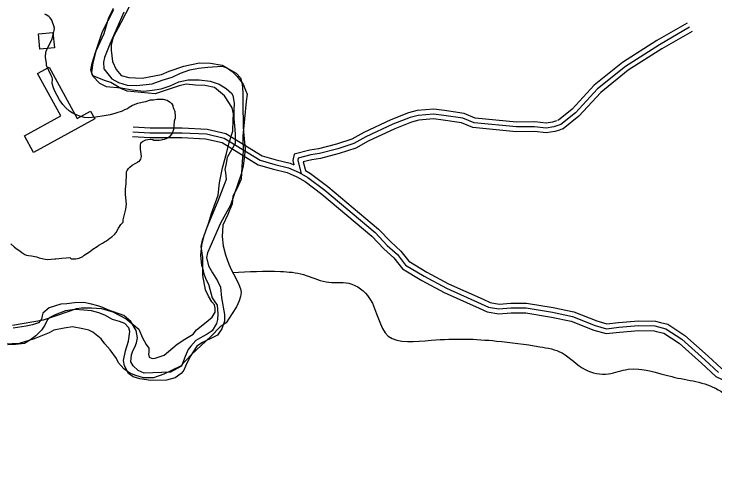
# Model space of a CAD drawing. Extents: x 3192986 to 3230865, y 867483 to 892886.
# Drawn here: x 3218596 to 3220768, y 887059 to 888507 of the extents above; entities that cross this region are included whole.
import ezdxf

# ---------------------------------------------------------------- set-up
doc = ezdxf.new("R2010")
doc.units = 0
for name, color, linetype in [('V-BLDG-OTLN', 7, 'Continuous'), ('V-ROAD-CNTR', 7, 'Continuous'), ('V-SITE-VEGE', 7, 'Continuous'), ('V-TOPO-SHOR', 7, 'Continuous')]:
    doc.layers.add(name, color=color, linetype=linetype)

msp = doc.modelspace()

# ---------------------------------------------------------------- linework, layer by layer
at = {"layer": 'V-BLDG-OTLN'}
for points in [[(3218676.6, 888399.1), (3218672.2, 888446.5), (3218717.2, 888450.7), (3218721.6, 888403.3)], [(3218705.1, 888342.6), (3218792.2, 888184.1), (3218833.7, 888207), (3218847.1, 888182.7), (3218657.2, 888078.3), (3218628.7, 888130.1), (3218741.3, 888192.1), (3218669.3, 888322.9)]]:
    msp.add_lwpolyline(points, close=True, dxfattribs=at)
at = {"layer": 'V-ROAD-CNTR'}
for points in [[(3220689.5, 888466.8), (3220595.9, 888412.5), (3220490.6, 888345.4), (3220404.3, 888275.8), (3220336, 888201.9), (3220290.6, 888165.3), (3220268.4, 888158.2), (3220245.3, 888154.6), (3220209.4, 888158.7), (3220152.8, 888157.9), (3220021.6, 888170.6), (3219986.9, 888184.8), (3219928.2, 888193.6), (3219896.5, 888197.5), (3219848.1, 888193.6), (3219823.6, 888187.2), (3219770.1, 888166.3), (3219686.7, 888127.5), (3219649.3, 888106.3), (3219599.4, 888090.2), (3219543, 888075.3), (3219515.9, 888071.1), (3219477.2, 888060.9), (3219475.5, 888053.7), (3219486.2, 888013.9), (3219487, 888012.6)], [(3220681.9, 888479.7), (3220588.1, 888425.3), (3220481.8, 888357.6), (3220394, 888286.8), (3220325.8, 888212.9), (3220283.4, 888178.7), (3220280.1, 888177.7)], [(3220697, 888453.8), (3220603.7, 888399.7), (3220499.3, 888333.2), (3220414.6, 888264.8), (3220346.3, 888190.9), (3220297.9, 888151.8), (3220287.9, 888148.7)], [(3220276.7, 888176.6), (3220265, 888172.9), (3220245, 888169.7), (3220210.2, 888173.7), (3220153.4, 888173), (3220025.2, 888185.3), (3219990.9, 888199.4), (3219930.2, 888208.5), (3219896.9, 888212.6), (3219845.6, 888208.4), (3219819, 888201.5), (3219764.2, 888180.1), (3219679.8, 888140.8), (3219643.3, 888120.1), (3219595.2, 888104.6), (3219540, 888090), (3219512.8, 888085.8), (3219464.6, 888073.1), (3219460, 888053.5), (3219463.5, 888040.4)], [(3220287.1, 888148.4), (3220271.9, 888143.6), (3220245.6, 888139.5), (3220208.7, 888143.7), (3220152.2, 888142.9), (3220017.9, 888155.8), (3219982.8, 888170.2), (3219926.2, 888178.8), (3219896.2, 888182.5), (3219850.6, 888178.7), (3219828.2, 888172.9), (3219776, 888152.5), (3219693.5, 888114.2), (3219655.4, 888092.5), (3219603.7, 888075.8), (3219546.1, 888060.6), (3219519, 888056.4), (3219492.2, 888049.4)], [(3218964.6, 888143), (3219017.3, 888139.8), (3219117.1, 888140), (3219192.3, 888136.4), (3219247.1, 888123.4), (3219359, 888054.7), (3219404.3, 888041.5), (3219447, 888031.3), (3219479.4, 888016.9), (3219507, 888001.3), (3219559.6, 887961.8), (3219715.8, 887830.9), (3219753, 887791.1), (3219784, 887762.6), (3219809.8, 887730.4), (3219867.5, 887695.4), (3219935.8, 887659.1), (3220043.8, 887610.6), (3220066.8, 887599.4), (3220098.7, 887594.6), (3220135.9, 887597.3), (3220183.3, 887597.4), (3220264.5, 887584), (3220326.9, 887570.7), (3220397.4, 887543), (3220432, 887533.2), (3220470.7, 887537.6), (3220531.4, 887542.6), (3220581.9, 887541.7), (3220615.6, 887533.1), (3220665.9, 887500.5), (3220736.4, 887437.3), (3220778.9, 887397.9)], [(3218965.5, 888157.9), (3219017.8, 888154.8), (3219117.5, 888155), (3219194.4, 888151.3), (3219252.9, 888137.5), (3219365.1, 888068.6), (3219408.2, 888056), (3219451.9, 888045.5), (3219463.5, 888040.4)], [(3218963.7, 888128), (3219016.9, 888124.8), (3219116.8, 888125), (3219190.2, 888121.5), (3219241.3, 888109.4), (3219352.9, 888040.9), (3219400.5, 888027), (3219442.2, 888017), (3219452.3, 888012.5)], [(3219492.2, 888049.4), (3219499.3, 888022.9)], [(3219452.3, 888012.5), (3219472.7, 888003.5), (3219481.7, 887998.4)], [(3219499.3, 888022.9), (3219515.2, 888013.8), (3219569, 887973.5), (3219726.1, 887841.8), (3219763.5, 887801.7), (3219795, 887772.9), (3219819.8, 887741.8), (3219874.9, 887708.4), (3219942.4, 887672.6), (3220050.2, 887624.2), (3220071.3, 887613.9), (3220099.3, 887609.6), (3220135.3, 887612.3), (3220184.5, 887612.4), (3220267.2, 887598.7), (3220331.2, 887585.1), (3220402.2, 887557.3), (3220433.2, 887548.4), (3220469.2, 887552.6), (3220530.9, 887557.6), (3220583.9, 887556.6), (3220598.9, 887552.8)], [(3219481.7, 887998.4), (3219498.7, 887988.7), (3219550.3, 887950), (3219705.4, 887819.9), (3219742.4, 887780.4), (3219773, 887752.3), (3219799.7, 887719), (3219860, 887682.3), (3219929.3, 887645.6), (3220037.5, 887597), (3220062.3, 887585), (3220098.1, 887579.5), (3220136.4, 887582.3), (3220182.1, 887582.4), (3220261.7, 887569.2), (3220322.6, 887556.3), (3220392.6, 887528.8), (3220430.7, 887517.9), (3220472.2, 887522.7), (3220531.8, 887527.6), (3220579.9, 887526.7), (3220587, 887524.9)], [(3220599.6, 887552.7), (3220621.7, 887547), (3220675, 887512.5), (3220746.5, 887448.4), (3220787.3, 887410.5), (3220840.6, 887385.9), (3220907.4, 887338.7), (3220914.2, 887312.4), (3220917, 887282.6), (3220922.9, 887260.7), (3220931.8, 887244.4), (3220930.8, 887244.7), (3220983.8, 887239.4), (3221002.7, 887240.6), (3221046.4, 887238), (3221088.1, 887224.1), (3221128.9, 887197.2), (3221165.9, 887174.7), (3221212.8, 887139.9), (3221230.7, 887131.7), (3221237.2, 887132.9), (3221274.8, 887142.5), (3221297.8, 887149.4)], [(3220587, 887524.9), (3220609.5, 887519.2), (3220656.7, 887488.6), (3220726.2, 887426.2), (3220770.4, 887385.3), (3220825.6, 887359.8), (3220881.1, 887320.6), (3220884.5, 887307.2), (3220887.4, 887277.3), (3220894.9, 887249.4), (3220911.7, 887218.6), (3220925.5, 887215.1), (3220983.3, 887209.3), (3221002.7, 887210.6), (3221040.7, 887208.3), (3221074.9, 887196.9), (3221112.9, 887171.9), (3221149.1, 887149.8), (3221197.5, 887113.9), (3221226.9, 887100.5), (3221243.6, 887103.6), (3221282.8, 887113.6), (3221303.9, 887119.9)]]:
    msp.add_lwpolyline(points, dxfattribs=at)
at = {"layer": 'V-SITE-VEGE'}
for p, q in [((3218904, 888524.4), (3218889.5, 888495.4)), ((3218937, 888512.9), (3218893.5, 888414.3)), ((3218695.6, 888505.2), (3218691.8, 888507.5)), ((3218703.9, 888499.5), (3218695.6, 888505.2)), ((3218708.9, 888495.5), (3218703.9, 888499.5)), ((3218713.2, 888488.2), (3218708.9, 888495.5)), ((3218889.5, 888495.4), (3218874.9, 888445.7)), ((3218715.9, 888482), (3218713.2, 888488.2)), ((3218720.2, 888470.7), (3218715.9, 888482)), ((3218721.7, 888463.5), (3218720.2, 888470.7)), ((3218715, 888431.2), (3218719.2, 888447.9)), ((3218719.2, 888447.9), (3218721, 888456.8)), ((3218721, 888456.8), (3218721.7, 888463.5)), ((3218874.9, 888445.7), (3218849.9, 888392.9)), ((3218708.1, 888417.4), (3218715, 888431.2)), ((3218697.7, 888397.5), (3218708.1, 888417.4)), ((3218893.5, 888414.3), (3218877.1, 888373.4)), ((3218694, 888374.1), (3218695.3, 888389.1)), ((3218695.3, 888389.1), (3218697.7, 888397.5)), ((3218849.9, 888392.9), (3218840.6, 888356)), ((3218697, 888354.5), (3218694, 888374.1)), ((3218877.1, 888373.4), (3218873.5, 888358.3)), ((3218873.5, 888358.3), (3218874.3, 888337.3)), ((3218697.4, 888347.8), (3218697, 888354.5)), ((3218710.3, 888319.1), (3218697.4, 888347.8)), ((3218840.6, 888356), (3218836.6, 888326.8)), ((3218874.3, 888337.3), (3218899.5, 888306.8)), ((3219141.5, 888334.8), (3219168.4, 888340.1)), ((3219168.4, 888340.1), (3219196.8, 888342.9)), ((3219196.8, 888342.9), (3219241.7, 888346.3)), ((3219241.7, 888346.3), (3219256.1, 888340.8)), ((3219256.1, 888340.8), (3219284.9, 888323.9)), ((3218714.7, 888311.2), (3218710.3, 888319.1)), ((3218836.6, 888326.8), (3218840.2, 888314.9)), ((3218840.2, 888314.9), (3218861.2, 888293.9)), ((3219086.3, 888311.6), (3219112.4, 888324.5)), ((3219112.4, 888324.5), (3219141.5, 888334.8)), ((3219284.9, 888323.9), (3219297.9, 888309.9)), ((3218715.2, 888306.8), (3218714.7, 888311.2)), ((3218714.9, 888292.3), (3218715.2, 888306.8)), ((3218861.2, 888293.9), (3218881.8, 888283.6)), ((3218899.5, 888306.8), (3218919.9, 888296)), ((3218919.9, 888296), (3218947.1, 888287.7)), ((3219024.5, 888291.1), (3219055.5, 888302.2)), ((3219055.5, 888302.2), (3219086.3, 888311.6)), ((3219080.6, 888285.2), (3219107, 888297.2)), ((3219107, 888297.2), (3219135.8, 888304)), ((3219135.8, 888304), (3219169.6, 888304)), ((3219169.6, 888304), (3219204.2, 888299.4)), ((3219204.2, 888299.4), (3219232.3, 888290.6)), ((3219297.9, 888309.9), (3219302.9, 888291.7)), ((3218719.2, 888278.8), (3218714.9, 888292.3)), ((3218722.9, 888268.7), (3218719.2, 888278.8)), ((3218881.8, 888283.6), (3218928.8, 888278.8)), ((3218928.8, 888278.8), (3218962.8, 888272.7)), ((3218947.1, 888287.7), (3218977.2, 888286.6)), ((3218962.8, 888272.7), (3218998.6, 888268.4)), ((3218977.2, 888286.6), (3219024.5, 888291.1)), ((3218998.6, 888268.4), (3219024.9, 888271.6)), ((3219024.9, 888271.6), (3219052.7, 888275.8)), ((3219052.7, 888275.8), (3219080.6, 888285.2)), ((3219232.3, 888290.6), (3219253.2, 888276.9)), ((3219253.2, 888276.9), (3219269.9, 888262.2)), ((3219302.9, 888291.7), (3219304.9, 888263.6)), ((3218737, 888242.2), (3218722.9, 888268.7)), ((3219269.9, 888262.2), (3219274.1, 888255.4)), ((3219274.1, 888255.4), (3219278.6, 888231)), ((3219304.9, 888263.6), (3219305.1, 888233.8)), ((3218747.9, 888227), (3218737, 888242.2)), ((3218979, 888230.3), (3218971.1, 888227.7)), ((3219003.6, 888236.1), (3218979, 888230.3)), ((3219018.7, 888240.3), (3219003.6, 888236.1)), ((3219028.2, 888241.2), (3219018.7, 888240.3)), ((3219040, 888242.7), (3219028.2, 888241.2)), ((3219059.5, 888242.4), (3219040, 888242.7)), ((3219070.6, 888239.4), (3219059.5, 888242.4)), ((3219078.4, 888234.8), (3219070.6, 888239.4)), ((3219081.7, 888233.6), (3219078.4, 888234.8)), ((3219083.9, 888230.8), (3219081.7, 888233.6)), ((3219086.1, 888229.6), (3219083.9, 888230.8)), ((3219089.4, 888224.6), (3219086.1, 888229.6)), ((3219278.6, 888231), (3219277.7, 888209.8)), ((3219305.1, 888233.8), (3219306, 888156)), ((3218756.1, 888218.5), (3218747.9, 888227)), ((3218768.7, 888207.1), (3218756.1, 888218.5)), ((3218777, 888201.4), (3218768.7, 888207.1)), ((3218931.1, 888206.6), (3218911.5, 888200.2)), ((3218939, 888210.4), (3218931.1, 888206.6)), ((3218948, 888214.1), (3218939, 888210.4)), ((3218953.6, 888218.5), (3218948, 888214.1)), ((3218963.2, 888224.5), (3218953.6, 888218.5)), ((3218971.1, 888227.7), (3218963.2, 888224.5)), ((3219089.3, 888221.2), (3219089.4, 888224.6)), ((3219090.9, 888216.7), (3219089.3, 888221.2)), ((3219092.5, 888211.7), (3219090.9, 888216.7)), ((3219094.7, 888207.7), (3219092.5, 888211.7)), ((3219095.2, 888204.9), (3219094.7, 888207.7)), ((3219277.7, 888209.8), (3219277.7, 888182.1)), ((3218791.9, 888193.9), (3218777, 888201.4)), ((3218797, 888192.7), (3218791.9, 888193.9)), ((3218814.2, 888186.8), (3218797, 888192.7)), ((3218828.1, 888186.6), (3218814.2, 888186.8)), ((3218849.9, 888187.9), (3218828.1, 888186.6)), ((3218875.6, 888191.9), (3218849.9, 888187.9)), ((3218894.1, 888195.5), (3218875.6, 888191.9)), ((3218911.5, 888200.2), (3218894.1, 888195.5)), ((3219094.1, 888177.1), (3219096.5, 888186.5)), ((3219096.2, 888198.2), (3219095.2, 888204.9)), ((3219096.7, 888196), (3219096.2, 888198.2)), ((3219096.5, 888186.5), (3219096.7, 888196)), ((3219092.2, 888161.5), (3219094.1, 888177.1)), ((3219277.7, 888182.1), (3219279.6, 888162.1)), ((3219086.2, 888137), (3219092, 888151.4)), ((3219092, 888151.4), (3219092.2, 888161.5)), ((3219279.6, 888162.1), (3219281.3, 888135.3)), ((3219306, 888156), (3219309, 888121.5)), ((3219005, 888117.7), (3219011.1, 888119.3)), ((3219011.1, 888119.3), (3219018.4, 888120.3)), ((3219018.4, 888120.3), (3219024.5, 888119.1)), ((3219056.9, 888118.5), (3219062.5, 888120.1)), ((3219062.5, 888120.1), (3219068.1, 888122.2)), ((3219068.1, 888122.2), (3219079.9, 888129.3)), ((3219079.9, 888129.3), (3219086.2, 888137)), ((3219281.3, 888135.3), (3219281.3, 888107.1)), ((3219309, 888121.5), (3219312.2, 888089.4)), ((3218987.9, 888100.2), (3218989.7, 888108.5)), ((3218988.4, 888095.1), (3218987.9, 888100.2)), ((3218989.7, 888108.5), (3218994.3, 888112.3)), ((3218994.3, 888112.3), (3219005, 888117.7)), ((3219024.5, 888119.1), (3219026.7, 888118.5)), ((3219026.7, 888118.5), (3219030.1, 888117.3)), ((3219030.1, 888117.3), (3219045.7, 888117)), ((3219045.7, 888117), (3219053.5, 888118)), ((3219053.5, 888118), (3219056.9, 888118.5)), ((3219281.3, 888107.1), (3219257.4, 888064.9)), ((3218988.3, 888089.5), (3218988.4, 888095.1)), ((3218989.8, 888081.7), (3218988.3, 888089.5)), ((3218991.3, 888066.1), (3218989.8, 888081.7)), ((3219312.2, 888089.4), (3219309.4, 888061.2)), ((3218983.8, 888051.1), (3218987.7, 888055)), ((3218987.7, 888055), (3218989.5, 888058.3)), ((3218989.5, 888058.3), (3218991.3, 888066.1)), ((3219257.2, 888064.6), (3219253.9, 888044.8)), ((3219257.4, 888064.9), (3219257.2, 888064.6)), ((3219309.4, 888061.2), (3219306.1, 888037.5)), ((3218951, 888028.8), (3218955, 888033.7)), ((3218955, 888033.7), (3218962.3, 888039.2)), ((3218962.3, 888039.2), (3218974.2, 888045.7)), ((3218974.2, 888045.7), (3218977.6, 888047.9)), ((3218977.6, 888047.9), (3218981.5, 888050.6)), ((3218981.5, 888050.6), (3218983.8, 888051.1)), ((3219253.9, 888044.8), (3219249.9, 888026.3)), ((3219306.1, 888037.5), (3219299.9, 888011.8)), ((3218944.1, 887981.5), (3218944.6, 888013.8)), ((3218944.6, 888013.8), (3218945.3, 888018.8)), ((3218945.3, 888018.8), (3218947, 888022.7)), ((3218947, 888022.7), (3218951, 888028.8)), ((3219249.9, 888026.3), (3219251.6, 888016.6)), ((3219251.6, 888016.6), (3219254, 887995.4)), ((3219299.9, 888011.8), (3219267.5, 887916.1)), ((3219254, 887995.4), (3219228, 887928.3)), ((3218942.1, 887966.4), (3218944.1, 887981.5)), ((3218941.8, 887948.6), (3218942.1, 887966.4)), ((3218944.7, 887918.4), (3218941.8, 887948.6)), ((3219228, 887928.3), (3219193.4, 887846.1)), ((3218935, 887870.6), (3218942.7, 887902.8)), ((3218942.7, 887902.8), (3218944.7, 887918.4)), ((3219267.5, 887916.1), (3219235.9, 887860.1)), ((3218927.4, 887855.6), (3218934.3, 887863.3)), ((3218934.3, 887863.3), (3218935, 887870.6)), ((3219235.9, 887860.1), (3219195.6, 887768)), ((3218912.5, 887831.3), (3218920.6, 887844.6)), ((3218920.6, 887844.6), (3218927.4, 887855.6)), ((3219193.4, 887846.1), (3219183.9, 887817.2)), ((3218893.3, 887813.8), (3218899.5, 887818.1)), ((3218899.5, 887818.1), (3218908.5, 887825.8)), ((3218908.5, 887825.8), (3218911.4, 887829.7)), ((3218911.4, 887829.7), (3218912.5, 887831.3)), ((3219183.9, 887817.2), (3219177.4, 887791.6)), ((3218586.6, 887796.1), (3218596.5, 887787)), ((3218859.4, 887792), (3218870.1, 887798)), ((3218870.1, 887798), (3218876.3, 887801.8)), ((3218876.3, 887801.8), (3218882.5, 887805.6)), ((3218882.5, 887805.6), (3218893.3, 887813.8)), ((3218596.5, 887787), (3218603.6, 887781.3)), ((3218603.6, 887781.3), (3218614.7, 887773.8)), ((3218614.7, 887773.8), (3218620.7, 887768.7)), ((3218830, 887771.3), (3218840.2, 887779)), ((3218840.2, 887779), (3218853.8, 887788.2)), ((3218853.8, 887788.2), (3218859.4, 887792)), ((3219177.4, 887791.6), (3219173.7, 887759.7)), ((3218620.7, 887768.7), (3218630.1, 887763)), ((3218630.1, 887763), (3218635.1, 887761.2)), ((3218635.1, 887761.2), (3218641.2, 887760)), ((3218641.2, 887760), (3218650.7, 887759.3)), ((3218650.7, 887759.3), (3218665.7, 887755.7)), ((3218665.7, 887755.7), (3218674, 887752.7)), ((3218674, 887752.7), (3218687.4, 887749.7)), ((3218726.4, 887749.1), (3218744.3, 887751.6)), ((3218744.3, 887751.6), (3218757.7, 887752.5)), ((3218757.7, 887752.5), (3218769.5, 887753.4)), ((3218769.5, 887753.4), (3218773.9, 887749.9)), ((3218787.8, 887749.2), (3218797.9, 887751.8)), ((3218797.9, 887751.8), (3218809.2, 887757.2)), ((3218809.2, 887757.2), (3218814.2, 887760.4)), ((3218814.2, 887760.4), (3218830, 887771.3)), ((3219173.7, 887759.7), (3219177.5, 887729.5)), ((3219195.6, 887768), (3219192.8, 887753.5)), ((3219192.8, 887753.5), (3219199.2, 887728.3)), ((3218687.4, 887749.7), (3218700.7, 887747.3)), ((3218700.7, 887747.3), (3218723.1, 887749.1)), ((3218723.1, 887749.1), (3218726.4, 887749.1)), ((3218773.9, 887749.9), (3218776.1, 887749.9)), ((3218776.1, 887749.9), (3218787.8, 887749.2)), ((3219177.5, 887729.5), (3219180.1, 887721.4)), ((3219180.1, 887721.4), (3219184.5, 887703.4)), ((3219199.2, 887728.3), (3219211.6, 887706.5)), ((3219184.5, 887703.4), (3219191.3, 887684.7)), ((3219211.6, 887706.5), (3219226.5, 887681.7)), ((3219191.3, 887684.7), (3219198.5, 887671)), ((3219198.5, 887671), (3219207.1, 887640)), ((3219226.5, 887681.7), (3219236, 887661.6)), ((3219236, 887661.6), (3219239.7, 887629)), ((3219207.1, 887640), (3219210.4, 887629.2)), ((3219210.4, 887629.2), (3219216.1, 887619.1)), ((3219239.7, 887629), (3219249, 887577)), ((3218741.2, 887609.3), (3218705.5, 887597.6)), ((3218760.6, 887610.5), (3218741.2, 887609.3)), ((3218783.6, 887613.4), (3218760.6, 887610.5)), ((3218812.4, 887613.9), (3218783.6, 887613.4)), ((3218832.5, 887610.7), (3218812.4, 887613.9)), ((3218856.3, 887604.3), (3218832.5, 887610.7)), ((3218871.9, 887598.6), (3218856.3, 887604.3)), ((3218887.3, 887591.4), (3218871.9, 887598.6)), ((3219216.1, 887619.1), (3219225.9, 887605.6)), ((3219225.9, 887605.6), (3219228.4, 887579.2)), ((3218686.2, 887581.3), (3218683.6, 887573)), ((3218705.5, 887597.6), (3218686.2, 887581.3)), ((3218755.5, 887588.1), (3218723.9, 887576)), ((3218784.9, 887592.7), (3218755.5, 887588.1)), ((3218812.3, 887590.9), (3218784.9, 887592.7)), ((3218836.7, 887588), (3218812.3, 887590.9)), ((3218859.7, 887582.5), (3218836.7, 887588)), ((3218877.9, 887575.2), (3218859.7, 887582.5)), ((3218936.9, 887574.2), (3218887.3, 887591.4)), ((3219228.4, 887579.2), (3219227.3, 887561.5)), ((3219249, 887577), (3219248.7, 887556.7)), ((3218681.9, 887562.2), (3218672.2, 887551.7)), ((3218683.6, 887573), (3218681.9, 887562.2)), ((3218698.9, 887560.1), (3218691.7, 887543.7)), ((3218707, 887568.3), (3218698.9, 887560.1)), ((3218723.9, 887576), (3218707, 887568.3)), ((3218901.6, 887561.2), (3218877.9, 887575.2)), ((3218923, 887555.6), (3218901.6, 887561.2)), ((3218939.5, 887549.5), (3218923, 887555.6)), ((3218958.8, 887556), (3218936.9, 887574.2)), ((3218974.9, 887528), (3218958.8, 887556)), ((3219227.3, 887561.5), (3219224.2, 887548.8)), ((3219248.7, 887556.7), (3219240.4, 887533.1)), ((3218633.8, 887541.5), (3218594.3, 887535)), ((3218639.5, 887542.3), (3218633.8, 887541.5)), ((3218653.5, 887545.6), (3218639.5, 887542.3)), ((3218672.2, 887551.7), (3218653.5, 887545.6)), ((3218691.7, 887543.7), (3218681.7, 887528.4)), ((3218952, 887536), (3218939.5, 887549.5)), ((3218955.6, 887524.1), (3218952, 887536)), ((3219224.2, 887548.8), (3219210.2, 887526.9)), ((3219240.4, 887533.1), (3219226.6, 887513)), ((3218663.8, 887511.3), (3218647.8, 887498.8)), ((3218681.7, 887528.4), (3218663.8, 887511.3)), ((3218950.8, 887494.4), (3218955.6, 887524.1)), ((3218979.1, 887505), (3218974.9, 887528)), ((3219194.4, 887516.2), (3219181.6, 887509.3)), ((3219210.2, 887526.9), (3219194.4, 887516.2)), ((3219226.6, 887513), (3219214.3, 887506.8)), ((3218647.8, 887498.8), (3218628.8, 887487.5)), ((3218941.5, 887465.1), (3218950.8, 887494.4)), ((3218970.8, 887475.6), (3218975.6, 887489.9)), ((3218975.6, 887489.9), (3218979.1, 887505)), ((3219160.1, 887496.4), (3219144.5, 887478.6)), ((3219181.6, 887509.3), (3219160.1, 887496.4)), ((3219180, 887490.5), (3219163.1, 887478.6)), ((3219214.3, 887506.8), (3219180, 887490.5)), ((3218601.4, 887484), (3218577.1, 887482.9)), ((3218628.8, 887487.5), (3218601.4, 887484)), ((3218964.5, 887464.3), (3218970.8, 887475.6)), ((3219136.4, 887468.5), (3219126.3, 887447.3)), ((3219144.5, 887478.6), (3219136.4, 887468.5)), ((3219163.1, 887478.6), (3219141.9, 887446.8)), ((3218935.7, 887435), (3218941.5, 887465.1)), ((3218958.4, 887430.3), (3218960.1, 887452.2)), ((3218960.1, 887452.2), (3218964.5, 887464.3)), ((3219126.3, 887447.3), (3219115.1, 887417.6)), ((3219141.9, 887446.8), (3219127.4, 887417.5)), ((3218938.7, 887418.6), (3218935.7, 887435)), ((3218965.9, 887418.6), (3218958.4, 887430.3)), ((3218950.7, 887394.3), (3218938.7, 887418.6)), ((3218980.9, 887403.9), (3218965.9, 887418.6)), ((3219000.1, 887395.8), (3218980.9, 887403.9)), ((3219115.1, 887417.6), (3219080.8, 887398.4)), ((3219122.8, 887405.1), (3219119.3, 887400.2)), ((3219127.4, 887417.5), (3219122.8, 887405.1)), ((3218966.1, 887384), (3218950.7, 887394.3)), ((3218986.2, 887377.8), (3218966.1, 887384)), ((3219080.8, 887398.4), (3219000.1, 887395.8)), ((3219095.4, 887381.1), (3219068.7, 887373.6)), ((3219114.1, 887394.1), (3219095.4, 887381.1)), ((3219119.3, 887400.2), (3219114.1, 887394.1)), ((3219020.1, 887373), (3218986.2, 887377.8)), ((3219068.7, 887373.6), (3219020.1, 887373))]:
    msp.add_line(p, q, dxfattribs=at)
at = {"layer": 'V-TOPO-SHOR'}
for points in [[(3218970.9, 888564.7), (3218927.7, 888480.4), (3218903.4, 888435.6), (3218897.9, 888411.8), (3218897.7, 888395.9), (3218901.3, 888360.1), (3218913, 888336.1), (3218928.7, 888317.4), (3218952.5, 888310.6), (3218993.6, 888308.8), (3219053.3, 888320.2), (3219077.2, 888330.5), (3219122.4, 888346), (3219146.3, 888351.1), (3219171.5, 888356.1), (3219204.7, 888355.8), (3219241.7, 888348.8), (3219254.9, 888342.1), (3219272, 888330), (3219287.7, 888313.9), (3219306, 888289.9), (3219313.8, 888271.3), (3219319, 888259.3), (3219316.1, 888236.8), (3219305.8, 888129.6), (3219306.6, 888081.9), (3219303.7, 888051.5), (3219300.5, 887995.8), (3219288.3, 887968.1), (3219274.8, 887943.1), (3219271.9, 887919.3), (3219258.4, 887886.3), (3219243.5, 887853.3), (3219241.8, 887818.9), (3219244.2, 887789.7), (3219251.9, 887761.8), (3219262.2, 887732.6), (3219269.9, 887714), (3219283, 887691.3), (3219293.3, 887670), (3219298.5, 887656.7), (3219299.7, 887644.8), (3219298.3, 887632.9), (3219294.2, 887619.7), (3219286.1, 887601.2), (3219272.6, 887580.1), (3219253.8, 887551.2), (3219235.1, 887539.4), (3219205.7, 887509.3), (3219146.8, 887452.9), (3219112, 887417.4), (3219060.1, 887392.8), (3219028.2, 887381.2), (3218997.8, 887381.5), (3218974, 887388.3), (3218955.5, 887395.1), (3218937.1, 887408.6), (3218920, 887427.3), (3218913.6, 887440.6), (3218893.9, 887467.3), (3218878.2, 887486), (3218866.5, 887502), (3218840.2, 887522.1), (3218828.3, 887528.9), (3218809.8, 887533), (3218778.1, 887538.6), (3218751.5, 887534.9), (3218719.7, 887528.6), (3218705, 887520.8), (3218658.5, 887501.4), (3218612, 887487.2), (3218568.2, 887485)], [(3218591.3, 887544.4), (3218688.2, 887560.7), (3218721.4, 887572.3), (3218770.6, 887589), (3218790.5, 887595.5), (3218805.1, 887598), (3218836.9, 887597.7), (3218867.4, 887596), (3218903, 887585.1), (3218943.9, 887563.5), (3218983.3, 887531.3), (3218995, 887504.7), (3219005.4, 887484.7), (3219014.5, 887472.7), (3219014.4, 887459.5), (3219013, 887454.2), (3219015.6, 887444.9), (3219024.8, 887440.8), (3219034.1, 887442.1), (3219062, 887451.1), (3219102.1, 887485.1), (3219126.1, 887500.8), (3219151.4, 887516.4), (3219162.2, 887529.6), (3219191.5, 887553.1), (3219210.2, 887568.8), (3219219.7, 887584.6), (3219219.8, 887596.6), (3219217.2, 887607.2), (3219209.4, 887616.5), (3219198.9, 887633.9), (3219189.9, 887653.8), (3219181, 887697.6), (3219181.6, 887753.3), (3219176.6, 887787.7), (3219180.8, 887807.6), (3219190.3, 887836.6), (3219198.5, 887859.1), (3219208.1, 887889.4), (3219228.5, 887946.2), (3219232.8, 887984.6), (3219242.6, 888030.9), (3219254.9, 888075.8), (3219263.2, 888110.1), (3219274.1, 888144.5), (3219275.8, 888178.9), (3219276, 888198.8), (3219272.2, 888217.4), (3219264.4, 888230.7), (3219248.7, 888254.7), (3219217.2, 888280.2), (3219188.1, 888285.7), (3219159, 888287.4), (3219129.8, 888290.3), (3219108.6, 888285.2), (3219074, 888273.6), (3219034.2, 888260.8), (3218946.8, 888268.2), (3218927, 888276.4), (3218896.7, 888295.2), (3218879.6, 888300.7), (3218866.4, 888306.1), (3218849.2, 888312.9), (3218840, 888317), (3218834.8, 888334.2), (3218839, 888355.4), (3218848.6, 888388.4), (3218870.5, 888453.1), (3218905.6, 888521.7)]]:
    msp.add_lwpolyline(points, dxfattribs=at)
msp.add_spline([(3219273.6, 887707.7), (3219422.4, 887710.3), (3219493.2, 887700.8), (3219563.1, 887678.2), (3219633.8, 887673.7), (3219698, 887627.1), (3219755.9, 887510.5), (3219889.3, 887497.7), (3220091.5, 887495.1), (3220225.4, 887477.5), (3220294.4, 887458), (3220365.7, 887406.4), (3220437.8, 887393.7), (3220498.9, 887407.5), (3220634.5, 887384.7), (3220778.2, 887344.3), (3220831.8, 887291.6), (3220884.8, 887175.9), (3221032.1, 887123.8), (3221097, 887078.5), (3221150.3, 887028.1), (3221178.7, 886967.8), (3221231.7, 886916.4), (3221250.6, 886855.1), (3221300.3, 886803.4), (3221449.1, 886732.3), (3221493.5, 886679.4), (3221511.3, 886620.9), (3221476.5, 886549), (3221455.9, 886480.2), (3221468.1, 886419.4), (3221543.9, 886305.7), (3221586.1, 886182.5), (3221628.7, 886130.5), (3221678.3, 886076.4), (3221706.1, 886018.3), (3221850.1, 885990.2), (3221993.6, 885903.3), (3222013.7, 885846.2), (3222088.5, 885803.4), (3222124.3, 885748.4), (3222266.7, 885740.9), (3222339.9, 885698.1), (3222394.7, 885645.2), (3222438.5, 885588.5), (3222513.5, 885540.3), (3222595.5, 885506.1), (3222664.7, 885490), (3222807.9, 885430.3), (3222871.4, 885437), (3223080.4, 885429.8), (3223208.1, 885456.2), (3223337.1, 885462.7), (3223467.8, 885453), (3223662.2, 885455.6), (3223736.8, 885416.3), (3223800.3, 885419.4), (3223893.8, 885443.9)], degree=3, dxfattribs=at)

doc.saveas('drawing.dxf')
